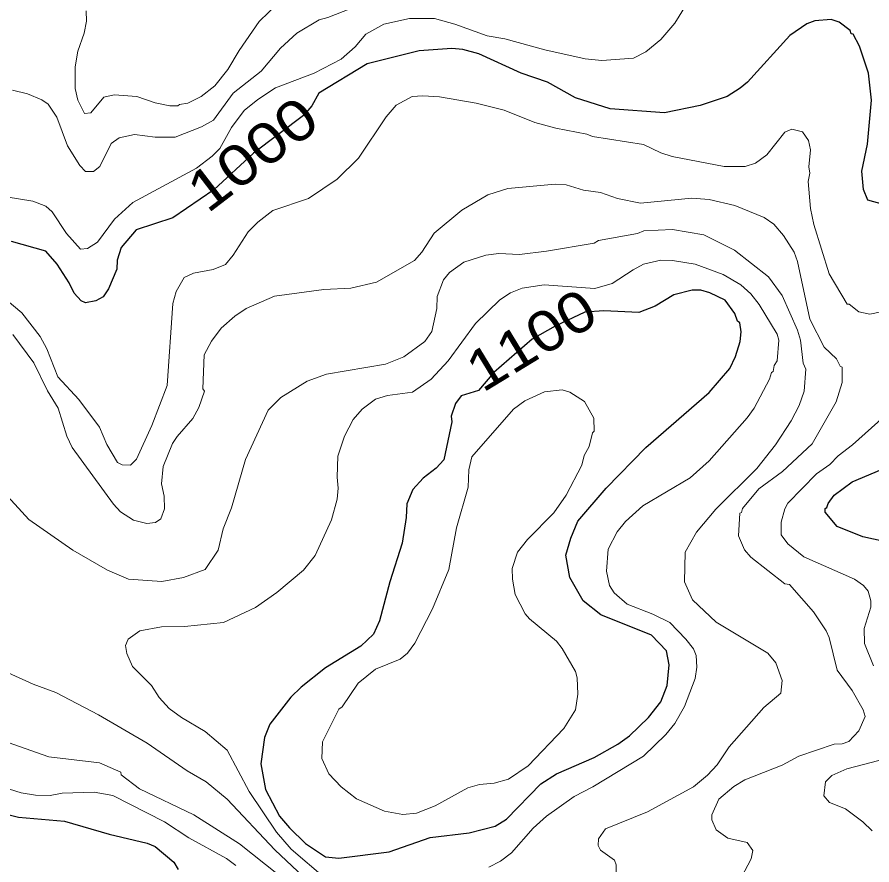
# Model space of a CAD drawing. Extents: x 447.8 to 473.9, y 7733.1 to 7760.8.
# Drawn here: x 470.627 to 472.312, y 7753.711 to 7755.382 of the extents above; entities that cross this region are included whole.
import ezdxf
from ezdxf.enums import TextEntityAlignment as Align

# ---------------------------------------------------------------- set-up
doc = ezdxf.new("R2010")
doc.units = 0
doc.header["$LTSCALE"] = 0.032
doc.layers.add('1', color=7, linetype='Continuous', lineweight=25)
doc.layers.add('2', color=7, linetype='Continuous', lineweight=13)
doc.layers.add('61', color=7, linetype='Continuous')

msp = doc.modelspace()

# ---------------------------------------------------------------- linework, layer by layer
at = {"layer": '1'}
for points in [[(472.3347, 7755.0126), (472.3036, 7755.0212), (472.2951, 7755.0419), (472.2918, 7755.0779), (472.303, 7755.1312), (472.311, 7755.2183), (472.3046, 7755.2712), (472.2869, 7755.3244), (472.2744, 7755.3479), (472.2709, 7755.3488), (472.2688, 7755.3552), (472.2471, 7755.3714), (472.2311, 7755.3772), (472.1989, 7755.3741), (472.1835, 7755.3687), (472.1497, 7755.3457), (472.0663, 7755.2536), (472.0523, 7755.2414), (472.0263, 7755.2254), (471.9731, 7755.2074), (471.9026, 7755.193), (471.7961, 7755.201), (471.7272, 7755.2228), (471.6726, 7755.2532), (471.6204, 7755.2714), (471.5369, 7755.309), (471.5054, 7755.3181), (471.4839, 7755.3195), (471.4194, 7755.3149), (471.3171, 7755.2899), (471.2217, 7755.2321), (471.2079, 7755.2071), (471.1913, 7755.1877), (471.0931, 7755.1134), (471.0149, 7755.0416), (470.9342, 7754.9863), (470.862, 7754.9624), (470.8324, 7754.9275), (470.8241, 7754.9027), (470.8239, 7754.8848), (470.8074, 7754.8462), (470.7968, 7754.8307), (470.7819, 7754.8228), (470.7616, 7754.8188), (470.7535, 7754.8227), (470.7398, 7754.8374), (470.7297, 7754.8583), (470.706, 7754.895), (470.6835, 7754.9205), (470.6157, 7754.9397)], [(472.3508, 7754.3449), (472.2937, 7754.3576), (472.2431, 7754.3781), (472.2197, 7754.4062), (472.2197, 7754.4134), (472.2229, 7754.415), (472.2257, 7754.4233), (472.2373, 7754.4394), (472.2726, 7754.4659), (472.4838, 7754.5547)], [(470.5575, 7753.8229), (470.6301, 7753.805), (470.7203, 7753.7974), (470.8085, 7753.7718), (470.8833, 7753.7539), (470.8992, 7753.7469), (470.9361, 7753.7166), (470.9443, 7753.7017)]]:
    msp.add_lwpolyline(points, dxfattribs=at)
msp.add_lwpolyline([(472.0316, 7754.6889), (472.043, 7754.7125), (472.0517, 7754.7426), (472.0537, 7754.7617), (472.0511, 7754.7792), (472.0465, 7754.7827), (472.0412, 7754.7976), (472.0223, 7754.8238), (471.9923, 7754.8385), (471.9743, 7754.8434), (471.9571, 7754.8434), (471.9212, 7754.8345), (471.8847, 7754.8118), (471.8525, 7754.7994), (471.7834, 7754.8025), (471.7461, 7754.8003), (471.6874, 7754.7729), (471.6421, 7754.7467), (471.5664, 7754.6815), (471.5361, 7754.6458), (471.5021, 7754.6355), (471.4909, 7754.6203), (471.4823, 7754.5953), (471.4836, 7754.5842), (471.4678, 7754.5095), (471.4528, 7754.4926), (471.4271, 7754.4733), (471.4071, 7754.4509), (471.395, 7754.4222), (471.3939, 7754.3958), (471.3859, 7754.3448), (471.3614, 7754.2688), (471.3413, 7754.1918), (471.3292, 7754.1657), (471.3047, 7754.1418), (471.2349, 7754.0993), (471.187, 7754.061), (471.1666, 7754.0413), (471.1253, 7753.9882), (471.1144, 7753.9621), (471.1071, 7753.9101), (471.1167, 7753.8592), (471.1444, 7753.8071), (471.1639, 7753.7837), (471.1952, 7753.7533), (471.2349, 7753.7271), (471.2613, 7753.7245), (471.3604, 7753.7366), (471.4409, 7753.7646), (471.5178, 7753.7742), (471.569, 7753.7871), (471.5917, 7753.8011), (471.6594, 7753.8709), (471.6901, 7753.8905), (471.764, 7753.9223), (471.8111, 7753.949), (471.8341, 7753.9655), (471.8712, 7754.0013), (471.8957, 7754.0323), (471.9078, 7754.0643), (471.9119, 7754.1049), (471.9068, 7754.1327), (471.8773, 7754.1636), (471.7775, 7754.2036), (471.7424, 7754.2314), (471.7164, 7754.2772), (471.7084, 7754.3211), (471.718, 7754.3549), (471.7321, 7754.3886), (471.7882, 7754.4535), (471.8662, 7754.5334), (471.9912, 7754.6416)], close=True, dxfattribs=at)
at = {"layer": '2'}
for points in [[(471.9669, 7755.4332), (471.9457, 7755.4059), (471.9232, 7755.3696), (471.8956, 7755.3378), (471.8664, 7755.3133), (471.8415, 7755.3005)], [(471.3148, 7755.4106), (471.2396, 7755.3809), (471.2224, 7755.3765), (471.1783, 7755.35), (471.1459, 7755.3207), (471.1081, 7755.2751), (471.0531, 7755.2319), (471.0139, 7755.1787), (470.9907, 7755.1653), (470.9383, 7755.1453), (470.8991, 7755.1449), (470.8581, 7755.1505), (470.8279, 7755.1439), (470.8122, 7755.1328), (470.7899, 7755.0875), (470.7774, 7755.0776), (470.7616, 7755.0771), (470.7509, 7755.0894), (470.7267, 7755.1278), (470.7055, 7755.1845), (470.6883, 7755.2098), (470.676, 7755.2184), (470.6476, 7755.2304), (470.6183, 7755.2378)], [(470.7629, 7755.394), (470.764, 7755.3735), (470.7592, 7755.3503), (470.7468, 7755.3148), (470.7416, 7755.2834), (470.7416, 7755.2407), (470.7467, 7755.2177), (470.7599, 7755.1919), (470.7722, 7755.1933), (470.7977, 7755.2241), (470.8181, 7755.2282), (470.8633, 7755.225), (470.8991, 7755.2126), (470.9283, 7755.2066), (470.944, 7755.2066), (470.9471, 7755.2097), (470.9634, 7755.2124), (470.9895, 7755.2255), (471.017, 7755.2464), (471.0425, 7755.2781), (471.0644, 7755.3161), (471.1042, 7755.3728), (471.1423, 7755.4101)], [(471.8415, 7755.3005), (471.7796, 7755.2964), (471.7467, 7755.2995), (471.6668, 7755.317), (471.5882, 7755.3387), (471.5536, 7755.3446), (471.4899, 7755.3677), (471.4494, 7755.379), (471.4004, 7755.3789), (471.3498, 7755.3678), (471.3144, 7755.3482), (471.2931, 7755.3228), (471.2658, 7755.2986), (471.2125, 7755.2714), (471.1366, 7755.2421), (471.1017, 7755.2196), (471.0748, 7755.1975), (471.0495, 7755.1644), (471.0266, 7755.123), (471.0114, 7755.1077), (470.9806, 7755.0841), (470.8554, 7755.0163), (470.819, 7754.9835), (470.7853, 7754.9379), (470.7657, 7754.9254), (470.7523, 7754.9245), (470.7243, 7754.955), (470.6959, 7754.9978), (470.6838, 7755.0093), (470.6581, 7755.019), (470.5805, 7755.0312)], [(470.9339, 7754.8175), (470.9404, 7754.8408), (470.9565, 7754.8683), (470.975, 7754.8771), (471.0137, 7754.8843), (471.0375, 7754.8944), (471.0527, 7754.9126), (471.0827, 7754.9586), (471.1012, 7754.9778), (471.1313, 7755.0006), (471.2014, 7755.0245), (471.2575, 7755.062), (471.2998, 7755.1034), (471.3543, 7755.1851), (471.3742, 7755.2083), (471.4057, 7755.2249), (471.4269, 7755.2266), (471.4594, 7755.2243), (471.5316, 7755.2122), (471.5871, 7755.1986), (471.6474, 7755.1743), (471.6884, 7755.1629), (471.7499, 7755.1512), (471.7612, 7755.1465), (471.8618, 7755.1305), (471.8958, 7755.1144), (471.9179, 7755.1072), (472.0204, 7755.087), (472.0616, 7755.0872), (472.0824, 7755.0938), (472.1048, 7755.1101), (472.1403, 7755.155), (472.154, 7755.1608), (472.1747, 7755.1559), (472.1865, 7755.1387), (472.1906, 7755.1199), (472.1875, 7755.0868), (472.1892, 7755.0742), (472.186, 7755.0578), (472.1909, 7755.0047), (472.1972, 7754.973), (472.2275, 7754.8758), (472.2628, 7754.8158), (472.2667, 7754.8158), (472.2859, 7754.8011), (472.3073, 7754.7962), (472.3488, 7754.8047)], [(471.9567, 7755.0246), (471.8554, 7755.0151), (471.8105, 7755.0239), (471.7768, 7755.0359), (471.7432, 7755.0407), (471.7091, 7755.0511), (471.6873, 7755.0526), (471.594, 7755.044), (471.5546, 7755.0312), (471.5033, 7755.0015), (471.4492, 7754.9562), (471.4244, 7754.9183), (471.41, 7754.9019), (471.3353, 7754.859), (471.2845, 7754.8476), (471.2317, 7754.845), (471.1342, 7754.8314), (471.0784, 7754.8075), (471.056, 7754.7923), (471.029, 7754.7686), (471.0103, 7754.7428), (470.9957, 7754.7164), (470.9932, 7754.6489), (470.9962, 7754.6447), (470.985, 7754.6123), (470.9733, 7754.5904), (470.9424, 7754.5554), (470.9334, 7754.5411), (470.9149, 7754.4962), (470.9115, 7754.4616), (470.917, 7754.4378), (470.9178, 7754.4123), (470.9106, 7754.393), (470.8999, 7754.3857), (470.8827, 7754.3834), (470.8564, 7754.39), (470.8307, 7754.4064), (470.8167, 7754.4216), (470.7353, 7754.5335), (470.7252, 7754.5556), (470.7077, 7754.6113), (470.6869, 7754.6449), (470.6601, 7754.7001), (470.6185, 7754.7563)], [(472.1374, 7754.9514), (472.1181, 7754.9739), (472.0994, 7754.9869), (472.0418, 7755.0101), (471.9907, 7755.0222), (471.9567, 7755.0246)], [(471.1216, 7754.6069), (471.1466, 7754.632), (471.1987, 7754.664), (471.2369, 7754.6783), (471.353, 7754.6977), (471.3893, 7754.712), (471.4306, 7754.7422), (471.4442, 7754.7624), (471.454, 7754.8075), (471.4551, 7754.8313), (471.4674, 7754.8637), (471.4791, 7754.8781), (471.5077, 7754.899), (471.5508, 7754.9124), (471.5762, 7754.9157), (471.6171, 7754.9141), (471.6702, 7754.9202), (471.7644, 7754.9365), (471.773, 7754.9413), (471.8498, 7754.9554), (471.8622, 7754.9604), (471.9186, 7754.9629), (471.9802, 7754.9523), (472.041, 7754.9224), (472.1078, 7754.8695), (472.135, 7754.8332), (472.165, 7754.7648), (472.1706, 7754.7447), (472.1762, 7754.6998), (472.1811, 7754.6879), (472.1779, 7754.6446), (472.1684, 7754.6161), (472.1525, 7754.586), (472.1218, 7754.5388), (472.0846, 7754.492), (472.0043, 7754.4117), (471.966, 7754.3664), (471.9439, 7754.327), (471.9424, 7754.2689), (471.9582, 7754.2332), (472.005, 7754.189), (472.1067, 7754.1283), (472.1226, 7754.1092), (472.1345, 7754.0742), (472.1321, 7754.0492), (472.0989, 7754.0214), (472.0301, 7753.9438), (472.0064, 7753.9079), (471.9877, 7753.8877), (471.9602, 7753.865), (471.8692, 7753.8153), (471.7868, 7753.782), (471.7726, 7753.7624), (471.7724, 7753.7489), (471.7766, 7753.7401), (471.8045, 7753.72), (471.8077, 7753.7111), (471.8076, 7753.6928)], [(472.0545, 7753.6867), (472.0737, 7753.7229), (472.0769, 7753.7391), (472.0655, 7753.7548), (472.0279, 7753.7635), (472.005, 7753.7798), (471.9961, 7753.7998), (471.996, 7753.8094), (472.0102, 7753.8404), (472.0394, 7753.8651), (472.0609, 7753.8783), (472.1349, 7753.9074), (472.1678, 7753.9249), (472.2375, 7753.949), (472.2533, 7753.9497), (472.2663, 7753.9539), (472.2859, 7753.9751), (472.2981, 7754.0034), (472.2941, 7754.0162), (472.2727, 7754.0544), (472.2432, 7754.0945), (472.2275, 7754.1592), (472.2216, 7754.1724), (472.1968, 7754.2096), (472.1489, 7754.2637), (472.1403, 7754.2649), (472.0731, 7754.3174), (472.0608, 7754.3315), (472.0488, 7754.3596), (472.0514, 7754.4038), (472.0544, 7754.4052), (472.0566, 7754.4135), (472.0889, 7754.4522), (472.1357, 7754.4863), (472.194, 7754.5405), (472.2411, 7754.6235), (472.2532, 7754.6616), (472.2532, 7754.6918), (472.249, 7754.6941), (472.2418, 7754.7081), (472.2173, 7754.7315), (472.1894, 7754.7867), (472.1649, 7754.9002), (472.1585, 7754.9182), (472.1374, 7754.9514)], [(471.2469, 7754.3908), (471.2577, 7754.4314), (471.2601, 7754.4536), (471.2578, 7754.4752), (471.2594, 7754.5167), (471.2724, 7754.5556), (471.2892, 7754.5888), (471.3072, 7754.6092), (471.3334, 7754.6286), (471.3571, 7754.6358), (471.4062, 7754.6428), (471.4432, 7754.6683), (471.4765, 7754.7045), (471.5305, 7754.778), (471.5781, 7754.8248), (471.5995, 7754.838), (471.6223, 7754.8476), (471.6658, 7754.8538), (471.7659, 7754.8467), (471.7999, 7754.8564), (471.841, 7754.8839), (471.8618, 7754.8946), (471.8958, 7754.9027), (471.9189, 7754.9018), (471.9631, 7754.8947), (472.0186, 7754.8743), (472.0535, 7754.8542), (472.0732, 7754.836), (472.0893, 7754.8152), (472.125, 7754.7569), (472.1282, 7754.7452), (472.1249, 7754.704), (472.1187, 7754.6948), (472.117, 7754.6835), (472.1139, 7754.6813), (472.1095, 7754.6681), (472.0793, 7754.6111), (472.0659, 7754.592), (471.9909, 7754.5074), (471.9536, 7754.4739), (471.8599, 7754.4185), (471.8257, 7754.3878), (471.8094, 7754.3676), (471.7916, 7754.3332), (471.7884, 7754.2899), (471.7944, 7754.2614), (471.8039, 7754.2468), (471.829, 7754.2245), (471.88, 7754.2053), (471.9137, 7754.1883), (471.9452, 7754.156), (471.9599, 7754.1364), (471.9654, 7754.1239), (471.9663, 7754.1005), (471.963, 7754.0784), (471.9425, 7754.0233), (471.9234, 7753.9895), (471.9052, 7753.9679), (471.8614, 7753.9253), (471.7616, 7753.8646), (471.7248, 7753.8458), (471.6703, 7753.8067), (471.6439, 7753.7835), (471.6014, 7753.7347), (471.5794, 7753.7182), (471.5569, 7753.7066)], [(470.5998, 7754.83), (470.6363, 7754.7988), (470.6727, 7754.7525), (470.6856, 7754.7277), (470.7072, 7754.673), (470.7488, 7754.6284), (470.7895, 7754.5733), (470.8039, 7754.5391), (470.8249, 7754.5039), (470.8343, 7754.4996)], [(470.8343, 7754.4996), (470.8502, 7754.4988), (470.8622, 7754.5106), (470.8927, 7754.5767), (470.9225, 7754.6556), (470.9339, 7754.8175)], [(470.6015, 7754.4448), (470.6504, 7754.3919), (470.7367, 7754.3309), (470.8049, 7754.2916), (470.8467, 7754.2738), (470.9121, 7754.2696), (470.9552, 7754.2773), (470.9978, 7754.2933), (471.0233, 7754.3313), (471.0331, 7754.3731), (471.0497, 7754.4149), (471.0771, 7754.5099), (471.1216, 7754.6069)], [(472.3481, 7754.6055), (472.2736, 7754.5389), (472.245, 7754.517), (472.2287, 7754.4999), (472.2023, 7754.4813), (472.1461, 7754.4237), (472.1398, 7754.4128), (472.1331, 7754.3865), (472.1331, 7754.3613), (472.1456, 7754.3434), (472.1775, 7754.3178), (472.2773, 7754.2743), (472.295, 7754.2614), (472.3045, 7754.2503), (472.3094, 7754.2313), (472.3095, 7754.2187), (472.2964, 7754.177), (472.2972, 7754.1471), (472.3149, 7754.103)], [(471.1389, 7754.2476), (471.1912, 7754.2919), (471.2145, 7754.3206), (471.2469, 7754.3908)], [(471.235, 7753.6838), (471.1672, 7753.742), (471.1383, 7753.7751), (471.0847, 7753.8556), (471.0411, 7753.937), (470.9978, 7753.9739), (470.9509, 7754.0012), (470.9266, 7754.0194), (470.9072, 7754.0405), (470.892, 7754.0646), (470.8543, 7754.1022), (470.8434, 7754.1274), (470.841, 7754.1431), (470.846, 7754.1559), (470.8691, 7754.1719), (470.9118, 7754.1798), (470.9567, 7754.1806), (471.0338, 7754.1883), (471.097, 7754.2185), (471.1389, 7754.2476)], [(470.6584, 7754.0674), (470.6023, 7754.093)], [(470.9994, 7753.8747), (470.9625, 7753.8961), (470.8831, 7753.9507), (470.7877, 7754.0068), (470.7033, 7754.0506), (470.6584, 7754.0674)], [(470.6096, 7753.9521), (470.6893, 7753.9242), (470.7896, 7753.912), (470.8312, 7753.8934), (470.8322, 7753.8881), (470.8684, 7753.8605), (470.9755, 7753.8094), (471.0656, 7753.7523), (471.1675, 7753.6712)], [(472.3854, 7753.9322), (472.262, 7753.9002), (472.2327, 7753.8874), (472.2202, 7753.8747), (472.217, 7753.8471), (472.2282, 7753.8338), (472.2598, 7753.8212), (472.2939, 7753.7959), (472.3118, 7753.7781)], [(471.2029, 7753.6767), (471.1349, 7753.7405), (471.0408, 7753.8403), (470.9994, 7753.8747)], [(471.0584, 7753.7098), (471.0397, 7753.7236), (470.9654, 7753.7644), (470.9176, 7753.7959), (470.8156, 7753.8478), (470.779, 7753.8544), (470.716, 7753.8521), (470.6925, 7753.848), (470.6631, 7753.8483), (470.635, 7753.8529), (470.5998, 7753.8642)]]:
    msp.add_lwpolyline(points, dxfattribs=at)
msp.add_lwpolyline([(471.4928, 7754.3754), (471.5158, 7754.4555), (471.5175, 7754.4898), (471.5235, 7754.5149), (471.6054, 7754.6092), (471.6275, 7754.6256), (471.6662, 7754.6429), (471.7009, 7754.6469), (471.7162, 7754.6426), (471.7452, 7754.6243), (471.7635, 7754.5914), (471.7644, 7754.566), (471.7612, 7754.5626), (471.7541, 7754.5356), (471.7448, 7754.5174), (471.74, 7754.4985), (471.7092, 7754.4397), (471.6851, 7754.4045), (471.6331, 7754.3523), (471.6132, 7754.3269), (471.6025, 7754.2951), (471.6031, 7754.2739), (471.6089, 7754.2435), (471.6285, 7754.206), (471.6366, 7754.196), (471.6899, 7754.1515), (471.7009, 7754.1374), (471.7273, 7754.0918), (471.7307, 7754.0796), (471.7321, 7754.0473), (471.7274, 7754.0166), (471.7047, 7753.9799), (471.634, 7753.9062), (471.5955, 7753.8801), (471.5674, 7753.872), (471.5386, 7753.8696), (471.515, 7753.8626), (471.4506, 7753.8272), (471.4141, 7753.8128), (471.3869, 7753.8103), (471.3514, 7753.8168), (471.296, 7753.8411), (471.266, 7753.8647), (471.2413, 7753.8901), (471.2277, 7753.9204), (471.2289, 7753.9534), (471.2613, 7754.0175), (471.2674, 7754.0221), (471.2992, 7754.0689), (471.3336, 7754.0966), (471.382, 7754.1163), (471.3962, 7754.1282), (471.4108, 7754.1477), (471.4454, 7754.2153), (471.4777, 7754.293)], close=True, dxfattribs=at)

# ---------------------------------------------------------------- texts
at = {"layer": '61'}
for s, rotation, width, p in [('1000', 37.509, 1.2, (471.1154, 7755.0801)), ('1100', 31.329, 1.15, (471.6612, 7754.7115))]:
    msp.add_text(s, height=0.08, rotation=rotation, dxfattribs=dict(at, width=width)).set_placement(p, align=Align.CENTER)

doc.saveas('drawing.dxf')
